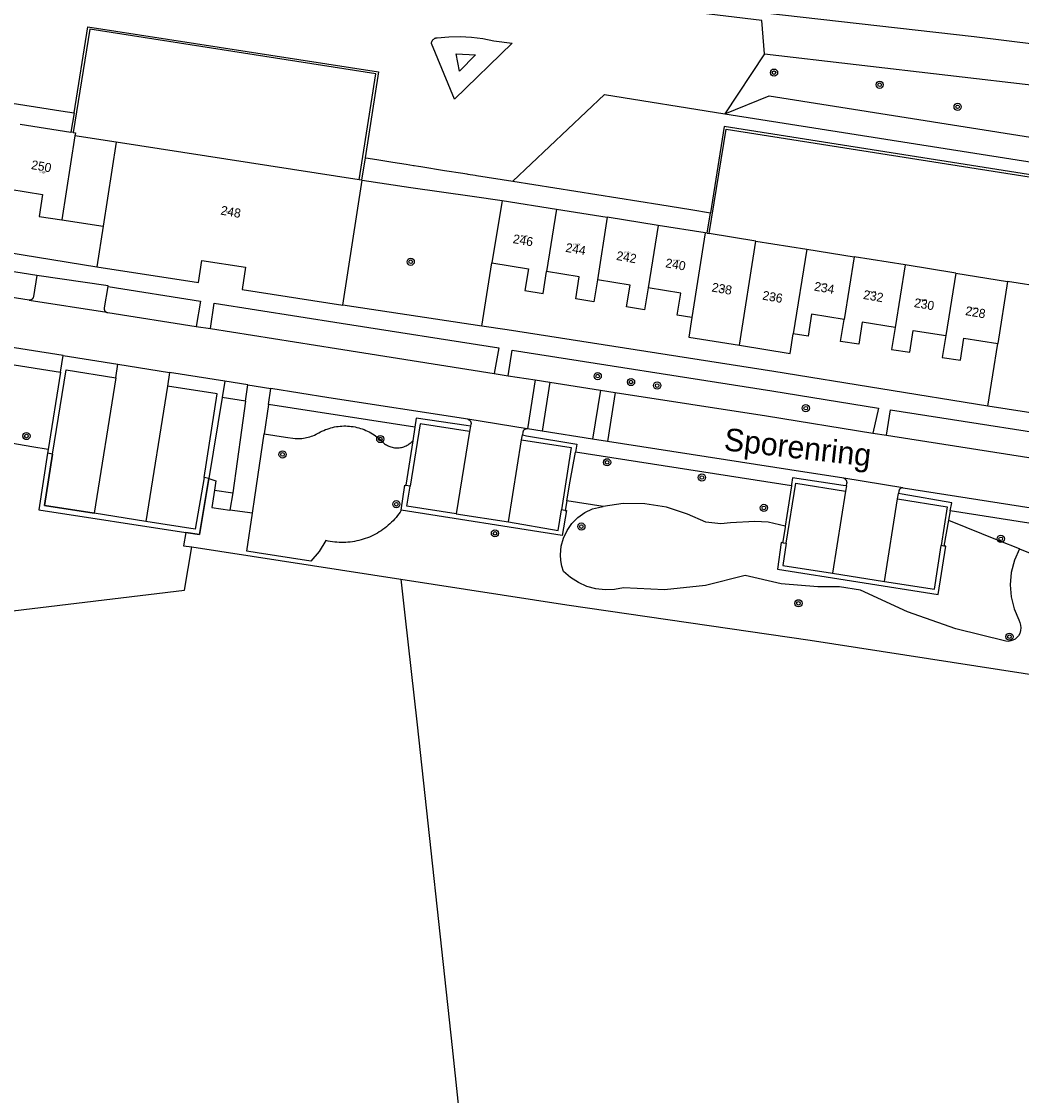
# Model space of a CAD drawing. Extents: x 131000 to 133013, y 393000 to 396501.
# Drawn here: x 132825.5 to 132936.3, y 394170.7 to 394289.9 of the extents above; entities that cross this region are included whole.
import ezdxf

# ---------------------------------------------------------------- set-up
doc = ezdxf.new("R2010")
doc.units = 0
for name, color, linetype in [('gg-afsc-hekwerk', 7, 'Continuous'), ('gg-anno-huisnummerreeks BGT', 7, 'Continuous'), ('gg-anno-openbare ruimte label', 7, 'Continuous'), ('gg-kntw-bovenkant insteek waterloop', 7, 'Continuous'), ('gt-symb-boom', 7, 'Continuous'), ('gx-grn-maaiveld', 7, 'Continuous'), ('kenmerkpunt-x pandkandidaat', 7, 'Continuous')]:
    doc.layers.add(name, color=color, linetype=linetype)

# ---------------------------------------------------------------- blocks, each defined once
blk = doc.blocks.new('gt0-BOOM')
at = {"layer": 'gt-symb-boom'}
for radius in [0.4, 0.2]:
    blk.add_circle((0, 0), radius, dxfattribs=at)

msp = doc.modelspace()

# ---------------------------------------------------------------- linework, layer by layer
at = {"layer": 'gg-afsc-hekwerk'}
for p, q in [((132828.91, 394241.86), (132828.36, 394241.99)), ((132846.22, 394239.16), (132845.7, 394239.27)), ((132839.26, 394234.42), (132833.52, 394235.32))]:
    msp.add_line(p, q, dxfattribs=at)
for points in [[(132828.36, 394241.99), (132827.37, 394235.7), (132843.67, 394233.19)], [(132833.52, 394235.32), (132828.02, 394236.19), (132828.91, 394241.86)], [(132845.7, 394239.27), (132844.73, 394233.56), (132839.26, 394234.42)], [(132843.67, 394233.19), (132845.21, 394232.96), (132846.22, 394239.16)]]:
    msp.add_lwpolyline(points, dxfattribs=at)
at = {"layer": 'gg-kntw-bovenkant insteek waterloop'}
msp.add_lwpolyline([(132865.04, 394295.69), (132931.05, 394288.2), (132954.96, 394285.24)], dxfattribs=at)
at = {"layer": 'gx-grn-maaiveld'}
for p, q in [((132907.82, 394286.25), (132903.43, 394279.62)), ((132831.3, 394279.72), (132830.95, 394277.57)), ((132825.32, 394278.46), (132830.95, 394277.57)), ((132831.39, 394277.19), (132829.92, 394267.85)), ((132831.2, 394277.53), (132830.95, 394277.57)), ((132835.95, 394276.47), (132831.39, 394277.19)), ((132835.95, 394276.47), (132834.51, 394267.14)), ((132862.9, 394272.29), (132835.95, 394276.47)), ((132863.54, 394274.74), (132863.15, 394272.25)), ((132861.08, 394258.4), (132863.23, 394272.24)), ((132863.15, 394272.25), (132862.9, 394272.29)), ((132863.23, 394272.24), (132863.15, 394272.25)), ((132863.23, 394272.24), (132868.61, 394271.46)), ((132868.61, 394271.46), (132875.41, 394270.48)), ((132875.41, 394270.48), (132878.73, 394270.01)), ((132878.73, 394270.01), (132877.61, 394263.09)), ((132878.73, 394270.01), (132884.76, 394269.04)), ((132884.76, 394269.04), (132883.67, 394262.11)), ((132884.76, 394269.04), (132890.39, 394268.14)), ((132890.39, 394268.14), (132889.3, 394261.21)), ((132896.02, 394267.24), (132890.39, 394268.14)), ((132901.45, 394266.36), (132901.82, 394268.65)), ((132829.92, 394267.85), (132834.51, 394267.14)), ((132834.51, 394267.14), (132833.81, 394262.63)), ((132896.02, 394267.24), (132894.93, 394260.31)), ((132901.25, 394266.4), (132896.02, 394267.24)), ((132901.25, 394266.4), (132899.77, 394257.03)), ((132901.45, 394266.36), (132901.25, 394266.4)), ((132901.45, 394266.36), (132901.7, 394266.33)), ((132906.87, 394265.5), (132901.7, 394266.33)), ((132905.04, 394253.95), (132906.87, 394265.5)), ((132906.87, 394265.5), (132912.49, 394264.6)), ((132912.49, 394264.6), (132911.01, 394255.2)), ((132912.49, 394264.6), (132917.75, 394263.76)), ((132917.75, 394263.76), (132916.64, 394256.81)), ((132923.39, 394262.85), (132917.75, 394263.76)), ((132833.81, 394262.63), (132845.08, 394260.89)), ((132876.47, 394256.07), (132877.61, 394263.09)), ((132923.39, 394262.85), (132922.28, 394255.92)), ((132929.02, 394261.95), (132923.39, 394262.85)), ((132929.02, 394261.95), (132927.91, 394255.03)), ((132929.02, 394261.95), (132934.76, 394261.03)), ((132934.76, 394261.03), (132933.66, 394254.13)), ((132962, 394256.67), (132934.76, 394261.03)), ((132826.3, 394258.95), (132820.21, 394259.92)), ((132849.92, 394260.13), (132861.08, 394258.4)), ((132826.3, 394258.95), (132834.91, 394257.6)), ((132876.47, 394256.07), (132861.08, 394258.4)), ((132844.83, 394256.03), (132846.4, 394255.79)), ((132830.08, 394252.8), (132819.66, 394254.44)), ((132932.56, 394247.19), (132933.66, 394254.13)), ((132829.79, 394250.98), (132830.08, 394252.8)), ((132830.08, 394252.8), (132836.14, 394251.84)), ((132835.91, 394250.32), (132836.14, 394251.84)), ((132836.14, 394251.84), (132841.88, 394250.93)), ((132829.79, 394250.98), (132828.43, 394242.38)), ((132835.91, 394250.32), (132833.52, 394235.32)), ((132841.88, 394250.93), (132841.64, 394249.41)), ((132847.99, 394249.96), (132841.88, 394250.93)), ((132877.86, 394250.81), (132879.39, 394250.57)), ((132879.39, 394250.57), (132882.39, 394250.11)), ((132841.64, 394249.41), (132839.26, 394234.42)), ((132847.99, 394249.96), (132847.69, 394248.17)), ((132850.54, 394249.55), (132847.99, 394249.96)), ((132850.29, 394247.76), (132850.54, 394249.55)), ((132850.54, 394249.55), (132853.09, 394249.16)), ((132852.83, 394247.37), (132853.09, 394249.16)), ((132882.39, 394250.11), (132881.54, 394244.67)), ((132882.39, 394250.11), (132884.03, 394249.85)), ((132884.03, 394249.85), (132883.19, 394244.41)), ((132884.03, 394249.85), (132889.62, 394248.98)), ((132847.69, 394248.17), (132846.22, 394239.16)), ((132850.29, 394247.76), (132847.69, 394248.17)), ((132889.62, 394248.98), (132888.77, 394243.54)), ((132889.62, 394248.98), (132891.28, 394248.72)), ((132891.28, 394248.72), (132890.43, 394243.28)), ((132852.83, 394247.37), (132852.35, 394244.14)), ((132869.07, 394244.85), (132852.83, 394247.37)), ((132943.74, 394245.43), (132932.56, 394247.19)), ((132881.52, 394244.67), (132874.92, 394245.74)), ((132869.07, 394244.85), (132868.83, 394243.35)), ((132875.13, 394244.37), (132873.65, 394235.27)), ((132875.24, 394244.99), (132875.13, 394244.37)), ((132881.54, 394244.67), (132881.52, 394244.67)), ((132883.19, 394244.41), (132881.54, 394244.67)), ((132888.77, 394243.54), (132883.19, 394244.41)), ((132879.44, 394234.36), (132880.9, 394243.45)), ((132880.9, 394243.45), (132880.98, 394244.01)), ((132890.43, 394243.28), (132888.77, 394243.54)), ((132919.84, 394244.2), (132921.33, 394243.98)), ((132921.33, 394243.98), (132945.95, 394240.11)), ((132828.43, 394242.38), (132828.36, 394241.99)), ((132828.91, 394241.86), (132828.36, 394241.99)), ((132910.79, 394238.34), (132886.85, 394242.08)), ((132846.22, 394239.16), (132845.7, 394239.27)), ((132868.53, 394238.33), (132868.07, 394238.4)), ((132923.14, 394238.13), (132916.59, 394239.19)), ((132916.9, 394238.36), (132916.8, 394237.77)), ((132846.86, 394237.89), (132848.87, 394237.57)), ((132848.87, 394237.57), (132848.57, 394235.65)), ((132916.8, 394237.77), (132915.37, 394228.66)), ((132922.57, 394236.92), (132922.67, 394237.5)), ((132885.89, 394236.7), (132885.72, 394235.64)), ((132889.93, 394236.07), (132885.89, 394236.7)), ((132921.13, 394227.75), (132922.57, 394236.92)), ((132839.26, 394234.42), (132833.52, 394235.32)), ((132851.05, 394235.31), (132848.57, 394235.65)), ((132873.65, 394235.27), (132879.44, 394234.36)), ((132928.41, 394235.58), (132928.22, 394234.54)), ((132945.02, 394233), (132928.41, 394235.58)), ((132928.22, 394234.54), (132927.7, 394231.67)), ((132844.34, 394231.58), (132867.49, 394228)), ((132909.85, 394232.05), (132910.23, 394231.99)), ((132927.7, 394231.67), (132927.39, 394231.73)), ((132915.37, 394228.66), (132921.13, 394227.75))]:
    msp.add_line(p, q, dxfattribs=at)
for points in [[(132907.82, 394286.25), (132907.52, 394289.98), (132894.64, 394291.5), (132859.87, 394295.6), (132841.58, 394297.49), (132816.74, 394300.04), (132799.73, 394301.79), (132789.58, 394302.84), (132781.34, 394303.69), (132770.2, 394304.83), (132754.07, 394306.56), (132745.43, 394307.48), (132720.6, 394310.14), (132714.6, 394310.78), (132713.97, 394310.85)], [(132862.9, 394272.29), (132864.75, 394284.06), (132833.04, 394288.99), (132831.2, 394277.53)], [(132831.3, 394279.72), (132832.83, 394289.27), (132865.04, 394284.27), (132863.54, 394274.74)], [(132870.91, 394287.42), (132870.91, 394287.47), (132870.92, 394287.53), (132870.93, 394287.58), (132870.95, 394287.63), (132870.98, 394287.68), (132871, 394287.73), (132871.03, 394287.78), (132871.07, 394287.82), (132871.1, 394287.86), (132871.15, 394287.9), (132871.19, 394287.93), (132871.24, 394287.96), (132871.29, 394287.99), (132871.34, 394288.01), (132871.39, 394288.03), (132871.45, 394288.04), (132871.5, 394288.04), (132871.55, 394288.05), (132872.81, 394288.17), (132874.08, 394288.2), (132875.34, 394288.13), (132876.6, 394287.96), (132877.83, 394287.69), (132879.85, 394287.45), (132873.44, 394281.24), (132870.91, 394287.42)], [(132873.65, 394286.27), (132875.8, 394286.15), (132874.01, 394284.33), (132873.65, 394286.27)], [(132907.82, 394286.25), (132938.3, 394282.7), (132976.05, 394277.69), (132998.74, 394274.51), (132999.34, 394274.36), (132999.93, 394274.15), (133000, 394274.12)], [(132803.14, 394284.14), (132803.28, 394284.12), (132829.81, 394279.95), (132831.3, 394279.72)], [(132879.93, 394272.13), (132890.09, 394281.75), (132903.43, 394279.62)], [(132903.43, 394279.62), (132908.34, 394281.6), (132944.55, 394275.88), (132986.4, 394269.16), (132985.01, 394259.45), (133000, 394256.68)], [(132903.43, 394279.62), (132983.27, 394267.04), (132981.59, 394257.3), (133000, 394254.43)], [(132901.7, 394266.33), (132903.55, 394277.91), (132979.89, 394265.9), (132977.99, 394254)], [(132978.66, 394256.58), (132980.18, 394266.1), (132903.35, 394278.2), (132901.82, 394268.65)], [(132831.2, 394277.53), (132831.44, 394277.49), (132831.39, 394277.19)], [(132756.62, 394274.8), (132800.68, 394268.06), (132833.81, 394262.63)], [(132863.54, 394274.74), (132863.62, 394274.73), (132864.83, 394274.54), (132866.62, 394274.25), (132868.1, 394274.02), (132868.91, 394273.89), (132868.97, 394273.88), (132868.98, 394273.88)], [(132868.98, 394273.88), (132869.47, 394273.8), (132869.73, 394273.76), (132872.35, 394273.34), (132874.38, 394273.02), (132874.82, 394272.95), (132874.92, 394272.93), (132875.76, 394272.8)], [(132827.17, 394261.68), (132800.44, 394265.92), (132762.95, 394271.9)], [(132875.76, 394272.8), (132875.88, 394272.78), (132879.93, 394272.13)], [(132879.93, 394272.13), (132896.21, 394269.54), (132899.64, 394268.99), (132901.82, 394268.65)], [(132824.18, 394271.24), (132827.81, 394270.67), (132827.43, 394268.24), (132829.92, 394267.85)], [(132845.08, 394260.89), (132845.46, 394263.36), (132850.3, 394262.61), (132849.92, 394260.13)], [(132877.61, 394263.09), (132881.65, 394262.44), (132881.26, 394260.01), (132883.27, 394259.69), (132883.67, 394262.11)], [(132827.17, 394261.68), (132826.78, 394259.34), (132826.78, 394259.3), (132826.77, 394259.26), (132826.76, 394259.23), (132826.74, 394259.2), (132826.73, 394259.16), (132826.71, 394259.13), (132826.68, 394259.1), (132826.66, 394259.08), (132826.63, 394259.05), (132826.6, 394259.03), (132826.57, 394259.01), (132826.53, 394258.99), (132826.5, 394258.97), (132826.46, 394258.96), (132826.42, 394258.95), (132826.38, 394258.95), (132826.34, 394258.95), (132826.3, 394258.95)], [(132835.07, 394260.47), (132835.08, 394260.53), (132827.17, 394261.68)], [(132889.3, 394261.21), (132888.9, 394258.78), (132886.89, 394259.1), (132887.28, 394261.53), (132883.67, 394262.11)], [(132894.93, 394260.31), (132894.53, 394257.88), (132892.52, 394258.2), (132892.91, 394260.63), (132889.3, 394261.21)], [(132835.07, 394260.47), (132835.02, 394260.48), (132834.64, 394258.08), (132834.63, 394258.05), (132834.63, 394258.01), (132834.63, 394257.97), (132834.63, 394257.93), (132834.64, 394257.9), (132834.65, 394257.86), (132834.66, 394257.83), (132834.68, 394257.79), (132834.7, 394257.76), (132834.72, 394257.73), (132834.74, 394257.71), (132834.76, 394257.68), (132834.79, 394257.66), (132834.82, 394257.64), (132834.84, 394257.63), (132834.88, 394257.61), (132834.91, 394257.6)], [(132835.07, 394260.47), (132845.3, 394258.84), (132844.83, 394256.03)], [(132899.77, 394257.03), (132898.14, 394257.29), (132898.54, 394259.73), (132894.93, 394260.31)], [(132846.4, 394255.79), (132846.82, 394258.61), (132860.88, 394256.41), (132878.36, 394253.67), (132877.86, 394250.81)], [(132834.91, 394257.6), (132834.94, 394257.59), (132834.97, 394257.58), (132835.01, 394257.58), (132835.04, 394257.58), (132844.83, 394256.03)], [(132916.64, 394256.81), (132913.02, 394257.38), (132912.64, 394254.94), (132911.01, 394255.2)], [(132899.77, 394257.03), (132899.42, 394254.86), (132905.04, 394253.95)], [(132922.28, 394255.92), (132918.65, 394256.49), (132918.27, 394254.06), (132916.25, 394254.38), (132916.64, 394256.81)], [(132846.4, 394255.79), (132860.39, 394253.57), (132877.86, 394250.81)], [(132932.56, 394247.19), (132908.86, 394251.03), (132879.29, 394255.64), (132876.47, 394256.07)], [(132905.04, 394253.95), (132910.67, 394253.04), (132911.01, 394255.2)], [(132922.28, 394255.92), (132921.89, 394253.49), (132923.91, 394253.17), (132924.29, 394255.6), (132927.91, 394255.03)], [(132927.91, 394255.03), (132927.52, 394252.6), (132929.54, 394252.29), (132929.92, 394254.72), (132933.66, 394254.13)], [(132806.93, 394237.36), (132810.28, 394240.6), (132811.87, 394243.31), (132812.65, 394247.29), (132812.95, 394248.3), (132813.3, 394249.26), (132813.77, 394250.14), (132814.34, 394251.12), (132814.74, 394251.77), (132815.38, 394252.22), (132815.76, 394252.37), (132816.06, 394252.56), (132816.54, 394252.75), (132817.07, 394252.88), (132817.38, 394252.93), (132829.79, 394250.98)], [(132879.39, 394250.57), (132879.83, 394253.41), (132908.64, 394248.88), (132920.44, 394246.98), (132919.84, 394244.2)], [(132828.91, 394241.86), (132830.4, 394251.23), (132835.91, 394250.32)], [(132845.7, 394239.27), (132847.16, 394248.56), (132841.64, 394249.41)], [(132874.92, 394245.74), (132859.54, 394248.13), (132853.09, 394249.16)], [(132891.28, 394248.72), (132908.04, 394246.11), (132919.84, 394244.2)], [(132850.29, 394247.76), (132849.84, 394244.54), (132848.87, 394237.57)], [(132921.33, 394243.98), (132921.79, 394246.78), (132946.44, 394242.95), (132945.95, 394240.11)], [(132875.24, 394244.99), (132874.75, 394245.05), (132869.22, 394245.85), (132869.07, 394244.85)], [(132874.92, 394245.74), (132874.96, 394245.73), (132875, 394245.71), (132875.04, 394245.69), (132875.07, 394245.67), (132875.11, 394245.65), (132875.14, 394245.62), (132875.17, 394245.59), (132875.19, 394245.56), (132875.22, 394245.53), (132875.24, 394245.49), (132875.26, 394245.45), (132875.27, 394245.41), (132875.28, 394245.37), (132875.29, 394245.33), (132875.29, 394245.29), (132875.29, 394245.25), (132875.28, 394245.21), (132875.24, 394244.99)], [(132828.43, 394242.38), (132826.6, 394242.7), (132825.13, 394242.96), (132814.88, 394244.75), (132814.18, 394243.88)], [(132852.35, 394244.14), (132854.74, 394243.77), (132855.8, 394243.6), (132855.98, 394243.6), (132856.16, 394243.6), (132856.34, 394243.61), (132856.53, 394243.62), (132856.71, 394243.65), (132856.89, 394243.68), (132857.07, 394243.71), (132857.25, 394243.76), (132857.42, 394243.8), (132857.6, 394243.86), (132857.77, 394243.92), (132857.94, 394243.99), (132858.11, 394244.07), (132858.27, 394244.15), (132858.43, 394244.24), (132858.59, 394244.33), (132858.77, 394244.42), (132858.96, 394244.51), (132859.16, 394244.59), (132859.35, 394244.66), (132859.55, 394244.73), (132859.75, 394244.79), (132859.95, 394244.84), (132860.15, 394244.89), (132860.36, 394244.92), (132860.57, 394244.95), (132860.77, 394244.98), (132860.98, 394244.99), (132861.19, 394245), (132861.4, 394245), (132861.61, 394244.99), (132861.82, 394244.98), (132862.02, 394244.95), (132862.23, 394244.92), (132862.44, 394244.89), (132862.64, 394244.84), (132862.84, 394244.79), (132863.04, 394244.73), (132863.24, 394244.67), (132863.44, 394244.59), (132863.63, 394244.51), (132863.82, 394244.42), (132864.01, 394244.33), (132864.19, 394244.23), (132864.37, 394244.12), (132864.54, 394244.01), (132864.71, 394243.89), (132864.88, 394243.77), (132865.04, 394243.63), (132865.2, 394243.5), (132865.35, 394243.35), (132865.5, 394243.21), (132865.6, 394243.12), (132865.7, 394243.03), (132865.81, 394242.96), (132865.92, 394242.89), (132866.04, 394242.82), (132866.16, 394242.77), (132866.28, 394242.72), (132866.41, 394242.67), (132866.54, 394242.64), (132866.67, 394242.61), (132866.8, 394242.59), (132866.93, 394242.57), (132867.07, 394242.57), (132867.2, 394242.57), (132867.33, 394242.58), (132867.46, 394242.6), (132867.59, 394242.62), (132867.72, 394242.65), (132867.85, 394242.69), (132867.97, 394242.74), (132868.1, 394242.79), (132868.21, 394242.86), (132868.33, 394242.92), (132868.44, 394243), (132868.55, 394243.08), (132868.65, 394243.16), (132868.74, 394243.25), (132868.83, 394243.35)], [(132875.13, 394244.37), (132869.65, 394245.24), (132868.53, 394238.33)], [(132881.52, 394244.67), (132881.49, 394244.68), (132881.44, 394244.68), (132881.4, 394244.67), (132881.37, 394244.66), (132881.33, 394244.65), (132881.29, 394244.64), (132881.25, 394244.62), (132881.22, 394244.6), (132881.18, 394244.58), (132881.15, 394244.55), (132881.13, 394244.52), (132881.1, 394244.49), (132881.08, 394244.46), (132881.06, 394244.42), (132881.05, 394244.39), (132881.03, 394244.35), (132881.02, 394244.31), (132880.98, 394244.01)], [(132851.05, 394235.31), (132851.32, 394237.09), (132852.35, 394244.14)], [(132868.83, 394243.35), (132868.07, 394238.42), (132868.07, 394238.4)], [(132880.9, 394243.45), (132886.39, 394242.6), (132885.31, 394235.7)], [(132880.98, 394244.01), (132881.44, 394243.9), (132887.01, 394242.98), (132886.85, 394242.08)], [(132916.59, 394239.19), (132910.61, 394240.12), (132890.43, 394243.28)], [(132828.36, 394241.99), (132827.37, 394235.7), (132843.67, 394233.19)], [(132885.89, 394236.7), (132886.28, 394238.89), (132886.85, 394242.08)], [(132828.91, 394241.86), (132828.02, 394236.19), (132833.52, 394235.32)], [(132845.7, 394239.27), (132844.73, 394233.56), (132839.26, 394234.42)], [(132846.22, 394239.16), (132845.21, 394232.96), (132843.67, 394233.19)], [(132846.22, 394239.16), (132847.02, 394238.92), (132846.86, 394237.89)], [(132867.56, 394235.65), (132867.96, 394238.42), (132868.07, 394238.4)], [(132873.65, 394235.27), (132868.16, 394236.09), (132868.53, 394238.33)], [(132910.79, 394238.34), (132910.29, 394235.05), (132910.12, 394233.89)], [(132910.23, 394231.99), (132911.3, 394238.66), (132916.8, 394237.77)], [(132916.9, 394238.36), (132916.53, 394238.4), (132910.92, 394239.24), (132910.81, 394238.49), (132910.79, 394238.34)], [(132916.9, 394238.36), (132916.95, 394238.65), (132916.96, 394238.69), (132916.96, 394238.74), (132916.95, 394238.78), (132916.94, 394238.83), (132916.93, 394238.87), (132916.91, 394238.91), (132916.89, 394238.95), (132916.87, 394238.99), (132916.84, 394239.03), (132916.81, 394239.06), (132916.78, 394239.09), (132916.75, 394239.11), (132916.71, 394239.14), (132916.67, 394239.16), (132916.64, 394239.17), (132916.59, 394239.19)], [(132846.86, 394237.89), (132846.56, 394235.97), (132848.57, 394235.65)], [(132923.14, 394238.13), (132923.11, 394238.13), (132923.07, 394238.13), (132923.04, 394238.13), (132923.01, 394238.12), (132922.97, 394238.11), (132922.94, 394238.1), (132922.91, 394238.08), (132922.88, 394238.06), (132922.86, 394238.04), (132922.83, 394238.02), (132922.81, 394238), (132922.79, 394237.97), (132922.77, 394237.94), (132922.75, 394237.91), (132922.74, 394237.88), (132922.73, 394237.85), (132922.72, 394237.82), (132922.71, 394237.78), (132922.71, 394237.75), (132922.67, 394237.5)], [(132928.41, 394235.58), (132928.57, 394236.46), (132923.08, 394237.44), (132922.67, 394237.5)], [(132923.14, 394238.13), (132923.19, 394238.12), (132950.87, 394233.81), (132950.92, 394233.8)], [(132936.07, 394231.38), (132935.51, 394230.1), (132935.17, 394228.75), (132935.05, 394227.37), (132935.16, 394226.03), (132935.47, 394224.73), (132935.99, 394223.5), (132936.12, 394223.22), (132936.19, 394222.92), (132936.22, 394222.62), (132936.19, 394222.3), (132936.11, 394222), (132935.98, 394221.71), (132935.8, 394221.52), (132935.59, 394221.35), (132935.35, 394221.23), (132935.1, 394221.15), (132934.84, 394221.11), (132934.57, 394221.12), (132929.04, 394222.51), (132923.65, 394224.4), (132918.46, 394226.77), (132916.11, 394227.16), (132913.73, 394227.16), (132909.66, 394227.5), (132905.68, 394228.41), (132901.27, 394227.29), (132896.74, 394226.83), (132892.2, 394227.03), (132891.18, 394226.85), (132890.15, 394226.81), (132889.13, 394226.93), (132888.13, 394227.21), (132887.19, 394227.62), (132886.32, 394228.18), (132885.54, 394228.86), (132885.36, 394229.46), (132885.25, 394230.08), (132885.21, 394230.71), (132885.29, 394231.65), (132885.54, 394232.56), (132885.93, 394233.41), (132886.47, 394234.18), (132887.14, 394234.85), (132887.91, 394235.39), (132888.76, 394235.79), (132889.74, 394236.04), (132889.93, 394236.07)], [(132910.12, 394233.89), (132908.24, 394234.33), (132906.76, 394234.4), (132904.06, 394234.27), (132902.97, 394234.14), (132901.3, 394234.33), (132899.28, 394235.22), (132896.97, 394235.98), (132894.57, 394236.38), (132892.14, 394236.4), (132889.93, 394236.07)], [(132922.57, 394236.92), (132928.07, 394236.04), (132927.39, 394231.73)], [(132867.56, 394235.65), (132867.42, 394235.45), (132867.28, 394235.24), (132867.13, 394235.05), (132866.98, 394234.86), (132866.81, 394234.67), (132866.65, 394234.49), (132866.47, 394234.32), (132866.3, 394234.15), (132866.11, 394233.98), (132865.92, 394233.82), (132865.73, 394233.67), (132865.53, 394233.52), (132865.33, 394233.38), (132865.12, 394233.25), (132864.91, 394233.12), (132864.7, 394233), (132864.48, 394232.89), (132864.26, 394232.79), (132864.03, 394232.68), (132863.8, 394232.59), (132863.57, 394232.51), (132863.34, 394232.43), (132863.1, 394232.36), (132862.86, 394232.3), (132862.62, 394232.24), (132862.38, 394232.2), (132862.14, 394232.16), (132861.9, 394232.12), (132861.65, 394232.1), (132861.4, 394232.08), (132861.16, 394232.08), (132860.91, 394232.08), (132860.67, 394232.08), (132860.42, 394232.1), (132860.18, 394232.12), (132859.93, 394232.15), (132859.69, 394232.19), (132859.45, 394232.23), (132859.21, 394232.29), (132858.47, 394231.07), (132857.55, 394229.99), (132851.59, 394230.92), (132850.44, 394231.1), (132851.05, 394235.31)], [(132885.72, 394235.64), (132885.86, 394235.62), (132885.38, 394232.84), (132867.56, 394235.65)], [(132879.44, 394234.36), (132884.96, 394233.42), (132885.31, 394235.7)], [(132885.72, 394235.64), (132885.7, 394235.64), (132885.31, 394235.7)], [(132910.12, 394233.89), (132910.1, 394233.76), (132909.86, 394232.17), (132909.85, 394232.05)], [(132928.22, 394234.54), (132933.78, 394232.3), (132936.03, 394231.39), (132936.07, 394231.38)], [(132843.67, 394233.19), (132843.42, 394231.72), (132844.34, 394231.58)], [(132799.6, 394221.49), (132843.52, 394226.78), (132844.34, 394231.58)], [(132909.85, 394232.05), (132909.66, 394232.09), (132909.27, 394229.11), (132927.05, 394226.32), (132927.93, 394231.66), (132927.7, 394231.67)], [(132910.23, 394231.99), (132909.84, 394229.53), (132915.37, 394228.66)], [(132921.13, 394227.75), (132926.65, 394226.91), (132927.39, 394231.73)], [(132936.07, 394231.38), (132937.09, 394230.97), (132937.51, 394230.8), (132937.61, 394230.76), (132937.83, 394230.67), (132938.26, 394230.49), (132941.53, 394229.18), (132941.94, 394229.01), (132943.93, 394228.2)], [(132867.49, 394228), (132885.9, 394225.15), (132912.86, 394221.26), (132949.6, 394215.56)], [(132867.49, 394228), (132867.94, 394224.02), (132869.33, 394211.84), (132873.18, 394176.06), (132873.82, 394170.12), (132878.25, 394130.54), (132892.04, 394111.11), (132911.96, 394083.24), (132917.76, 394075.11)]]:
    msp.add_lwpolyline(points, dxfattribs=at)

# ---------------------------------------------------------------- block references
at = {"layer": 'gt-symb-boom'}
for p in [(132908.87, 394284.18), (132920.58, 394282.84), (132929.22, 394280.39), (132868.6, 394263.21), (132889.33, 394250.53), (132893.02, 394249.87), (132895.92, 394249.48), (132912.39, 394246.97), (132826.01, 394243.88), (132865.23, 394243.55), (132854.4, 394241.84), (132890.37, 394240.97), (132900.88, 394239.28), (132867.01, 394236.32), (132907.75, 394235.91), (132887.52, 394233.84), (132877.94, 394233.09), (132934, 394232.48), (132911.58, 394225.33), (132934.96, 394221.63)]:
    msp.add_blockref('gt0-BOOM', p, dxfattribs=at)

# ---------------------------------------------------------------- texts
at = {"layer": 'gg-anno-huisnummerreeks BGT'}
for s, p in [('250', (132826.48, 394273.5)), ('248', (132847.48, 394268.45)), ('246', (132879.87, 394265.29)), ('244', (132885.71, 394264.32)), ('242', (132891.34, 394263.42)), ('240', (132896.78, 394262.61)), ('234', (132913.26, 394260.02)), ('238', (132901.91, 394259.92)), ('236', (132907.53, 394259.02)), ('232', (132918.7, 394259.1)), ('230', (132924.33, 394258.2)), ('228', (132930.02, 394257.31))]:
    msp.add_text(s, height=1, rotation=350, dxfattribs=at).set_placement(p)
at = {"layer": 'gg-anno-openbare ruimte label'}
msp.add_text('Sporenring', height=2.5, rotation=353.6, dxfattribs=at).set_placement((132903.24, 394242.31))
at = {"layer": 'kenmerkpunt-x pandkandidaat'}
for p in [(132827.44, 394273.02), (132848.15, 394268.6), (132880.81, 394265.96), (132886.66, 394265.02), (132892.29, 394264.12), (132897.72, 394263.25), (132902.77, 394260.07), (132914.01, 394260.63), (132919.45, 394259.77), (132908.4, 394259.17), (132925.08, 394258.87), (132930.77, 394257.97)]:
    msp.add_text('PNDK', height=0.2, dxfattribs=at).set_placement(p)

doc.saveas('drawing.dxf')
